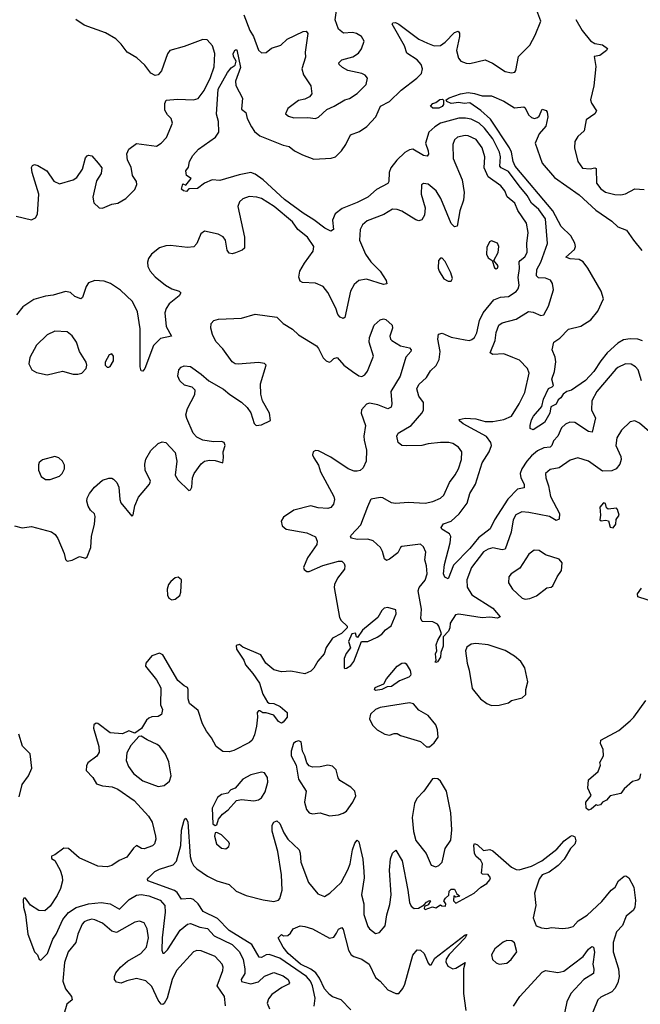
# Model space of a CAD drawing. Extents: x 1603745 to 1745082, y 385868 to 533966.
# Tile 580 of 646: x 1652628 to 1656650, y 480245 to 486624. Entities that reach past the tile are written whole.
import ezdxf

# ---------------------------------------------------------------- set-up
doc = ezdxf.new("R2010")
doc.units = 0

msp = doc.modelspace()

# ---------------------------------------------------------------- linework, layer by layer
at = {"layer": '0CON20XD'}
for points in [[(1655865, 485548.7), (1655795, 485640.6), (1655748.1, 485665), (1655739.6, 485675), (1655744.8, 485735), (1655737, 485765), (1655695, 485851.8), (1655641.2, 485921.2), (1655605, 485953.3), (1655555, 485979.3), (1655516.4, 485986.4), (1655475, 485985.6), (1655356.3, 485953.7), (1655319, 485931), (1655279.7, 485895), (1655258.4, 485825), (1655276.2, 485775), (1655276.9, 485753.1), (1655269.3, 485740.7), (1655245, 485744.6), (1655175, 485784.6), (1655155, 485781.8), (1655125, 485764.6), (1655072, 485715), (1655033.3, 485665), (1655022, 485635), (1655020.4, 485575), (1655015, 485563.1), (1654941.1, 485525), (1654884.8, 485475.2), (1654815, 485440.9), (1654718.5, 485401.5), (1654672.6, 485367.4), (1654654.4, 485325), (1654660.8, 485265), (1654645, 485254.3), (1654605, 485273.5), (1654535, 485327.9), (1654465, 485370.3), (1654345, 485460), (1654206.7, 485586.7), (1654155, 485623.4), (1654125.5, 485634.5), (1654050.1, 485619.9), (1653925, 485583.3), (1653875, 485585.8), (1653826.7, 485565), (1653779.7, 485530.3), (1653725, 485528.8), (1653708, 485512), (1653690, 485515), (1653677, 485527), (1653685, 485560), (1653705, 485552.5), (1653740, 485595), (1653710, 485615), (1653704, 485646), (1653721.7, 485668.3), (1653728.8, 485705), (1653750.8, 485745), (1653785.8, 485785), (1653896.4, 485863.6), (1653918.5, 485895), (1653915.8, 485965), (1653903.1, 486013.1), (1653914, 486175), (1653975, 486282), (1653998.3, 486311.7), (1654025, 486330), (1654030, 486355), (1654013.8, 486385), (1654011.2, 486405), (1654025, 486428.8), (1654035, 486430), (1654060, 486315), (1654027.5, 486225), (1654028.3, 486198.3), (1654071.2, 486115), (1654066.2, 486045), (1654093.6, 486023.6), (1654103.3, 485985), (1654129.6, 485929.6), (1654150.2, 485900.2), (1654185, 485871.8), (1654335, 485811.8), (1654375, 485802.2), (1654409.4, 485775), (1654461.3, 485748.7), (1654535, 485721.6), (1654646.9, 485726.9), (1654675, 485736.8), (1654714.6, 485775), (1654742.8, 485815), (1654771.1, 485878.9), (1654830.8, 485899.2), (1654878, 485932), (1654935.3, 485995), (1654966.7, 486065), (1655025.4, 486095), (1655101.3, 486168.7), (1655202.5, 486245), (1655231.1, 486275), (1655238.7, 486305), (1655229.4, 486335), (1655203.5, 486365), (1655137.8, 486407.8), (1655120.9, 486455), (1655042, 486595), (1655046.1, 486603.9), (1655064.1, 486605.9), (1655085, 486595.6), (1655215, 486498), (1655271.4, 486471.4), (1655315, 486455.3), (1655355, 486457.1), (1655385, 486479.2), (1655445, 486541.9), (1655469.2, 486549.2), (1655477.9, 486537.9), (1655477.7, 486515), (1655459.6, 486425), (1655472.7, 486375), (1655488, 486355), (1655521.7, 486341.7), (1655545, 486340), (1655645, 486364.5), (1655692.9, 486342.9), (1655775, 486289.4), (1655815, 486280.6), (1655836.2, 486285), (1655844.2, 486295.8), (1655860, 486385), (1655935, 486460), (1655968.9, 486525), (1656004.5, 486615), (1655927.2, 486825)], [(1654369.2, 485999.2), (1654405, 485988.6), (1654495, 485991.1), (1654545, 485983.3), (1654565, 485993.8), (1654617.6, 486042.4), (1654666.5, 486063.5), (1654735, 486105.6), (1654765, 486114.2), (1654815, 486145.7), (1654874.2, 486205), (1654881.2, 486245), (1654866.2, 486265), (1654845, 486276.2), (1654755, 486295.6), (1654720, 486315), (1654698.8, 486335), (1654696.2, 486345), (1654715.8, 486364.2), (1654786.9, 486383.1), (1654823.1, 486406.9), (1654842.2, 486435), (1654861.2, 486485), (1654843.8, 486515), (1654810, 486535), (1654785, 486540.6), (1654727, 486537), (1654693.6, 486563.6), (1654673, 486623), (1654680.9, 486685)], [(1652605, 485352.1), (1652705, 485326.7), (1652729.5, 485340.5), (1652743.8, 485365), (1652752.7, 485495), (1652708.6, 485635), (1652704.3, 485665.7), (1652710.5, 485679.5), (1652724, 485686), (1652745, 485680.6), (1652803.8, 485645), (1652848.8, 485578.8), (1652885, 485561.9), (1652975, 485587.1), (1652998.9, 485601.1), (1653034.4, 485655), (1653055, 485730), (1653065, 485742.5), (1653075, 485747.5), (1653095, 485743.3), (1653135.8, 485695.8), (1653161.2, 485665), (1653155, 485627.5), (1653125, 485580), (1653101.4, 485475), (1653107.7, 485437.7), (1653143.3, 485405), (1653165, 485403.1), (1653225, 485428.9), (1653265, 485436.5), (1653315, 485465.5), (1653374.4, 485525), (1653387.3, 485557.3), (1653385.8, 485575), (1653359.4, 485615), (1653349.7, 485669.7), (1653325.8, 485715), (1653322.9, 485755), (1653335.5, 485784.5), (1653385, 485821.4), (1653514.1, 485805.9), (1653545.6, 485824.4), (1653579.7, 485860.3), (1653619.2, 485955), (1653608.8, 485985), (1653585, 486008.8), (1653568.8, 486038.8), (1653569.3, 486080.7), (1653577, 486103), (1653650.6, 486109.4), (1653755, 486104.6), (1653785, 486114.4), (1653824.3, 486165.7), (1653865, 486248.9), (1653888.2, 486318.2), (1653893.1, 486405), (1653876.8, 486455), (1653843.3, 486493.3), (1653815, 486495.8), (1653695, 486451.3), (1653602, 486425), (1653585, 486403.3), (1653547, 486293), (1653525, 486267.5), (1653505, 486262.5), (1653477.5, 486277.5), (1653439.7, 486329.7), (1653387.4, 486377.4), (1653324.6, 486414.6), (1653286.6, 486466.6), (1653251, 486501), (1653185, 486538.5), (1653045, 486588.8), (1652992.5, 486625)], [(1654079.6, 486655), (1654119.5, 486555), (1654143.5, 486515), (1654175, 486426), (1654195, 486410), (1654225, 486411.4), (1654260, 486440), (1654320.2, 486459.8), (1654361.7, 486498.3), (1654465, 486547.5), (1654485, 486550), (1654495.7, 486535.7), (1654478.9, 486415), (1654479.3, 486380.7), (1654457.1, 486305), (1654466.7, 486266.7), (1654515.5, 486195.5), (1654520.8, 486145), (1654505.5, 486124.5), (1654475, 486109.2), (1654435, 486100), (1654365, 486048), (1654351.2, 486015), (1654369.2, 485999.2)], [(1656232.1, 486625), (1656273.9, 486555), (1656327, 486487), (1656355, 486471.2), (1656405, 486460.6), (1656438.3, 486438.3), (1656432, 486425), (1656388.7, 486391.3), (1656351.2, 486385), (1656361.7, 486321.7), (1656348.2, 486195), (1656327.7, 486105), (1656333.7, 486083.7), (1656366.9, 486033.1), (1656356, 486015), (1656300, 485975), (1656287.1, 485905), (1656245, 485868), (1656225.8, 485835), (1656222.9, 485795), (1656244.3, 485705), (1656275, 485661.9), (1656325, 485657.5), (1656355, 485665.6), (1656365, 485661.2), (1656365.5, 485565), (1656395, 485529.4), (1656425, 485506.7), (1656485, 485491.8), (1656525, 485489.5), (1656553.7, 485496.3), (1656615, 485527.5), (1656674.5, 485524.5)], [(1655305, 486051.4), (1655291.2, 486065), (1655305, 486080.8), (1655325, 486086.9), (1655351.7, 486108.3), (1655368.8, 486108.8), (1655373.8, 486103.8), (1655374.4, 486075), (1655365, 486061.1), (1655345, 486052.1), (1655305, 486051.4)], [(1656028.9, 484015), (1655955, 483968), (1655936.7, 483975), (1655936.2, 483995), (1655945, 484032.5), (1655958, 484055), (1656011.7, 484118.3), (1656023.1, 484165), (1656054.5, 484235), (1656078.8, 484245), (1656087.5, 484255), (1656077.5, 484295), (1656094.3, 484345.7), (1656103, 484407), (1656098.8, 484438.8), (1656078.6, 484485), (1656090, 484535), (1656129.5, 484560.5), (1656185, 484619.1), (1656265, 484638.9), (1656329.6, 484680.4), (1656374.6, 484735), (1656410.8, 484815), (1656397.5, 484865), (1656311, 485015), (1656279.7, 485055), (1656255, 485070.2), (1656195.3, 485075.3), (1656168, 485085), (1656224.7, 485135), (1656229.8, 485155), (1656226.4, 485176.4), (1656199.5, 485225), (1656137.5, 485285), (1656082.3, 485385), (1655838.4, 485675), (1655825.4, 485704.6), (1655814.8, 485765), (1655803.3, 485795), (1655679.1, 485979.1), (1655616.7, 486036.7), (1655545, 486086.7), (1655507.9, 486082.1), (1655475, 486088.6), (1655425, 486080.6), (1655396, 486095), (1655392.5, 486105), (1655411.1, 486118.9), (1655485, 486144.3), (1655535, 486151.9), (1655575, 486147.1), (1655625, 486132), (1655685, 486131.2), (1655765, 486095.7), (1655835, 486054), (1655895, 486060), (1655903.6, 486053.6), (1655925, 486007.5), (1655945, 485990), (1655963.9, 485983.9), (1655985, 485990), (1655995, 486000), (1656014.4, 486045.6), (1656040, 486035), (1656047.5, 486025), (1656050.8, 485995), (1656037.5, 485935), (1655995, 485884.3), (1655968.1, 485825), (1656014.4, 485695), (1656095, 485602.9), (1656255, 485490), (1656361, 485391), (1656465, 485318.8), (1656505, 485283.3), (1656561.5, 485261.5), (1656605.3, 485195), (1656659.4, 485129.4)], [(1655336.4, 482463.6), (1655325, 482460), (1655320, 482465), (1655327.5, 482472.5), (1655322.5, 482515), (1655332.5, 482535), (1655327, 482573), (1655337.5, 482605), (1655361.2, 482645), (1655345.3, 482695), (1655335, 482708.5), (1655305, 482724), (1655236.2, 482725), (1655228.4, 482745), (1655232.7, 482805), (1655210, 482925), (1655217.8, 482945), (1655255, 482992.5), (1655269.1, 483035), (1655265.4, 483085), (1655253.5, 483125), (1655259.2, 483175), (1655245, 483210), (1655225, 483225.7), (1655105, 483210.6), (1655095, 483203.8), (1655079.1, 483170.9), (1655025, 483129.2), (1655005, 483120.8), (1654991.8, 483131.8), (1654979.6, 483179.6), (1654965.7, 483205), (1654917.8, 483247.8), (1654885, 483258.9), (1654815, 483256.2), (1654778.8, 483265), (1654772.5, 483275), (1654776, 483285), (1654839.4, 483350.6), (1654885, 483470), (1654905, 483520), (1654965, 483530.8), (1654979.1, 483529.1), (1655035, 483495.5), (1655065, 483491.5), (1655145, 483498.8), (1655255, 483492.7), (1655305, 483503.6), (1655355, 483523.3), (1655377.3, 483542.7), (1655414, 483626), (1655451.1, 483675), (1655471.1, 483715), (1655490.5, 483775), (1655492.9, 483825), (1655471.4, 483855), (1655435, 483877.5), (1655410, 483885), (1655355, 483885.5), (1655275, 483876.4), (1655235, 483864.6), (1655135, 483862.4), (1655105, 483866.4), (1655081.5, 483885), (1655072.9, 483925), (1655081.9, 483945), (1655165, 483994.5), (1655234.3, 484075), (1655244.4, 484095), (1655245.6, 484145), (1655214.4, 484185), (1655202.5, 484232.5), (1655215, 484260), (1655265, 484307.1), (1655291.4, 484348.6), (1655326.9, 484383.1), (1655347.4, 484422.6), (1655353.8, 484475), (1655337.9, 484555), (1655342.4, 484587.6), (1655365, 484592.9), (1655425, 484567.8), (1655515, 484549.6), (1655543.6, 484546.4), (1655558.5, 484551.5), (1655575, 484565.7), (1655590.9, 484595), (1655608.4, 484675), (1655631.8, 484725), (1655701.3, 484808.7), (1655745, 484827.2), (1655795, 484831.2), (1655846.4, 484863.6), (1655859.7, 484880.3), (1655864.6, 484905), (1655857.6, 484955), (1655868.3, 485011.7), (1655865.9, 485055), (1655870.9, 485065), (1655901.9, 485088.1), (1655917.1, 485115), (1655914.7, 485175), (1655922.5, 485245), (1655911.8, 485305), (1655857.3, 485387.3), (1655836.6, 485435), (1655787.4, 485477.4), (1655771.2, 485515), (1655747, 485547), (1655665.2, 485605.2), (1655638.8, 485665), (1655642.4, 485735), (1655625, 485793.1), (1655587.2, 485847.2), (1655535, 485872.7), (1655514.5, 485874.5), (1655465, 485862.2), (1655446.9, 485845), (1655434.5, 485815), (1655437.3, 485725), (1655496.6, 485586.6), (1655509.6, 485505), (1655504.6, 485455), (1655480, 485385), (1655462.7, 485287.3), (1655445, 485282), (1655425, 485303.8), (1655356.9, 485465), (1655328.1, 485515), (1655275, 485559.4), (1655245.9, 485564.1), (1655231.2, 485555), (1655230.9, 485495), (1655255.5, 485404.5), (1655251.1, 485358.9), (1655235, 485328), (1655215, 485321.4), (1655195, 485327.8), (1655105, 485384.5), (1655075, 485395.6), (1655045, 485397.1), (1654987.4, 485362.6), (1654879.8, 485320.2), (1654850, 485295), (1654834.6, 485265.4), (1654829.6, 485195), (1654869.2, 485105), (1654903.6, 485055), (1654964.5, 484995), (1655002.2, 484935), (1655007.9, 484912.1), (1654985, 484907.8), (1654875, 484942.3), (1654825, 484935.5), (1654795, 484908.6), (1654772.1, 484865), (1654735, 484694), (1654725, 484687.5), (1654705, 484696.2), (1654690.8, 484715), (1654675.9, 484755.9), (1654625, 484855.8), (1654594, 484895), (1654545, 484918.1), (1654461.2, 484921.2), (1654445, 484930), (1654437, 484957), (1654443.1, 484995), (1654472.8, 485047.2), (1654530, 485125), (1654534.3, 485155), (1654493.5, 485215), (1654431.1, 485265), (1654396.2, 485315), (1654278.2, 485415), (1654195, 485465.4), (1654165, 485475.4), (1654115, 485478.5), (1654075, 485462.9), (1654052.9, 485445), (1654041.5, 485415), (1654084.4, 485215.6), (1654084, 485145), (1654069.7, 485130.3), (1654027, 485113), (1654005, 485108), (1653985, 485111.2), (1653971.7, 485131.7), (1653961.9, 485195), (1653946.9, 485216.9), (1653915, 485234.4), (1653825, 485253.8), (1653802.7, 485237.3), (1653777.1, 485175), (1653757.5, 485152.5), (1653715, 485147.8), (1653605, 485161.4), (1653575, 485160), (1653534.5, 485145.5), (1653482.5, 485105), (1653462.6, 485077.4), (1653455.8, 485054.2), (1653458.6, 485025), (1653474, 484994), (1653505, 484958.6), (1653573.3, 484905), (1653615, 484880.8), (1653662.5, 484865), (1653673.3, 484855), (1653661.2, 484835), (1653597.1, 484782.9), (1653577.6, 484752.4), (1653569.1, 484725), (1653576.6, 484636.6), (1653612.5, 484575), (1653540.3, 484559.7), (1653495.6, 484514.4), (1653438.6, 484365), (1653425, 484347.5), (1653415, 484350), (1653409.2, 484375), (1653409.6, 484620.4), (1653392, 484732), (1653359.1, 484799.1), (1653281.1, 484871.1), (1653215.6, 484915), (1653175, 484930.8), (1653115, 484935.3), (1653075, 484918.5), (1653057.9, 484895), (1653035.6, 484824.4), (1653025, 484816.2), (1652985, 484830), (1652957, 484857), (1652925, 484862.5), (1652845, 484838.8), (1652795, 484833.9), (1652719.5, 484810.5), (1652647.5, 484765), (1652607.5, 484712.5)], [(1656658.8, 484285), (1656635.4, 484355.4), (1656619.2, 484375), (1656591.7, 484391.7), (1656555, 484394.4), (1656505, 484371.5), (1656490.9, 484359.1), (1656368.1, 484215), (1656336.9, 484155), (1656333.8, 484095), (1656360.8, 484045), (1656339.1, 483950.9), (1656315, 483956.7), (1656225, 484013.8), (1656193.3, 484016.7), (1656165, 484003.5), (1656139.9, 483980.1), (1656115.4, 483925), (1656086.8, 483895), (1656077.5, 483865), (1656065, 483855.4), (1656025, 483851.2), (1655985, 483830.4), (1655945, 483798), (1655915, 483763.3), (1655881.9, 483715), (1655870.6, 483685), (1655876.8, 483655), (1655897.8, 483615), (1655897.8, 483592.2), (1655855, 483583.5), (1655792.5, 483517.5), (1655705.2, 483385), (1655676.9, 483325), (1655602, 483268), (1655545, 483198.1), (1655439.7, 483090.3), (1655405, 483002.5), (1655382.4, 483012.4), (1655374.6, 483035), (1655381.2, 483095), (1655418.7, 483235), (1655421.8, 483275), (1655413.7, 483293.7), (1655363.6, 483323.6), (1655360, 483335), (1655375, 483358.8), (1655424, 483375), (1655476.8, 483423.2), (1655527.8, 483492.2), (1655545.3, 483555), (1655582, 483615), (1655625, 483754.3), (1655670.6, 483825), (1655685.4, 483865), (1655681.2, 483885), (1655653.6, 483923.6), (1655503.1, 484005), (1655479.2, 484025), (1655476.2, 484035), (1655515, 484043.2), (1655585, 484037.6), (1655645, 484021.6), (1655695, 484021.6), (1655766.7, 484033.3), (1655815, 484056.5), (1655865.4, 484135), (1655901.9, 484208.1), (1655929.4, 484335), (1655920, 484365), (1655867.9, 484417.9), (1655825, 484435.6), (1655765, 484460.4), (1655694.6, 484454.6), (1655677.1, 484465), (1655710, 484545), (1655715, 484596.7), (1655734.4, 484645), (1655755, 484659.5), (1655846.3, 484683.7), (1655925, 484733.5), (1655955, 484730), (1656005, 484707.5), (1656025, 484712.9), (1656055, 484768), (1656087.9, 484875), (1656081.1, 484915), (1656067.6, 484937.6), (1656035, 484949.7), (1655990.8, 484950.8), (1655978.2, 484965), (1655978.7, 485005), (1656005.7, 485054.3), (1656048.2, 485175), (1656035.2, 485335), (1655993.5, 485395), (1655945.2, 485435.2), (1655917.1, 485485), (1655865, 485548.7)], [(1655715, 485011.2), (1655725, 485013.8), (1655729.5, 485029.5), (1655700, 485065), (1655728.5, 485115), (1655734, 485155), (1655725, 485176.7), (1655685, 485192.5), (1655673.9, 485186.1), (1655655, 485147.5), (1655653.9, 485106.1), (1655665, 485081.2), (1655690, 485065), (1655705, 485017.5), (1655715, 485011.2)], [(1655405, 484930), (1655425, 484931.2), (1655432, 484948), (1655422.9, 484985), (1655385, 485057.5), (1655365, 485080), (1655355, 485080), (1655342.5, 485065), (1655340, 485015), (1655346.7, 484995), (1655376.7, 484945), (1655405, 484930)], [(1652595, 483345.7), (1652645, 483331.4), (1652705, 483340.6), (1652835, 483307.1), (1652858.7, 483288.7), (1652875, 483263.3), (1652915.8, 483165), (1652925, 483127.5), (1652935, 483116.2), (1652967.3, 483122.7), (1653015, 483146.7), (1653055, 483136.2), (1653066.2, 483145), (1653090, 483205), (1653094, 483275), (1653113.8, 483355), (1653117.5, 483405), (1653113, 483423), (1653087, 483447), (1653071.7, 483471.7), (1653063.8, 483505), (1653066.2, 483525), (1653081.2, 483555), (1653112, 483595), (1653165, 483641.2), (1653206.4, 483653.6), (1653225, 483653.3), (1653235, 483646.7), (1653258, 483625), (1653270.8, 483595), (1653276.4, 483516.4), (1653283.3, 483495), (1653355, 483407.5), (1653363.6, 483416.4), (1653374.4, 483475), (1653398.6, 483531.4), (1653468.8, 483615), (1653476.1, 483633.9), (1653442.2, 483705), (1653440, 483745), (1653446.1, 483776.1), (1653477.6, 483832.4), (1653525, 483878.8), (1653550.5, 483889.5), (1653575, 483884), (1653635, 483819.2), (1653647.5, 483765), (1653635, 483672.5), (1653653.4, 483643.4), (1653725, 483573.3), (1653735, 483577.5), (1653743.3, 483595), (1653747.5, 483655), (1653759.2, 483685), (1653803.7, 483746.3), (1653826.4, 483763.6), (1653858.7, 483771.3), (1653895, 483768.1), (1653945, 483753.3), (1653948.6, 483788.6), (1653946.2, 483825), (1653960, 483865), (1653952.5, 483885), (1653935, 483891.2), (1653885, 483889.2), (1653815, 483900.5), (1653775, 483918.9), (1653751.5, 483945), (1653710.3, 484040.3), (1653705.7, 484065), (1653714.5, 484105), (1653762.9, 484195), (1653766, 484225), (1653745, 484244), (1653696.8, 484256.8), (1653665.5, 484285.5), (1653652.9, 484315), (1653660, 484355), (1653675, 484372), (1653695, 484381.4), (1653735, 484377.1), (1653805, 484328.1), (1653853.9, 484283.9), (1653949.9, 484229.9), (1653990, 484195), (1654065.7, 484145.7), (1654102.1, 484112.1), (1654126.3, 484076.3), (1654148.3, 484008.3), (1654160, 483995), (1654195, 483998.8), (1654253, 484027), (1654246.2, 484075), (1654201.4, 484155), (1654191.4, 484198.6), (1654188, 484265), (1654226, 484386), (1654215, 484396.2), (1654175, 484404.2), (1654045, 484391.5), (1654024.6, 484394.6), (1654005, 484407.1), (1653945, 484490.8), (1653900.2, 484540.2), (1653878.6, 484585), (1653866, 484625), (1653868.8, 484655), (1653886.7, 484675), (1653917.5, 484685), (1654065, 484690), (1654155, 484715.8), (1654295, 484696.7), (1654335, 484656.2), (1654395, 484620), (1654435, 484582.5), (1654551.1, 484511.1), (1654565.6, 484495), (1654594, 484434), (1654615, 484414), (1654633.6, 484406.4), (1654645, 484408.8), (1654665, 484430), (1654685, 484436), (1654728, 484385), (1654784.6, 484344.6), (1654825, 484317.1), (1654845, 484312.9), (1654865, 484324.3), (1654882.6, 484347.4), (1654920.5, 484445), (1654893.3, 484535), (1654894.5, 484565), (1654925.6, 484644.4), (1654965, 484680), (1654985, 484686.2), (1655001.7, 484681.7), (1655041.2, 484645), (1655044, 484625), (1655027.5, 484575), (1655030.8, 484555), (1655039.2, 484545), (1655095, 484510.5), (1655155, 484499.2), (1655165.8, 484485), (1655164, 484475), (1655131.2, 484438.8), (1655094, 484315), (1655033.6, 484215), (1655040.8, 484135), (1655035, 484113.8), (1655015, 484104), (1654948.6, 484128.6), (1654895, 484138.9), (1654875, 484132.5), (1654843.6, 484096.4), (1654840.6, 484075), (1654868.2, 483995), (1654857.8, 483925), (1654860.9, 483900.9), (1654876.1, 483835), (1654872.9, 483765), (1654855, 483721.4), (1654835.4, 483704.6), (1654815, 483698.5), (1654795, 483699.1), (1654755.8, 483715), (1654645, 483789.5), (1654565, 483830.8), (1654545, 483833.3), (1654530, 483825), (1654526.7, 483805), (1654533.8, 483785), (1654565, 483737.5), (1654576.9, 483695), (1654664.2, 483535), (1654668.8, 483515), (1654661.2, 483485), (1654645, 483463.8), (1654625, 483458), (1654561.7, 483461.7), (1654515, 483473.8), (1654405, 483445.8), (1654338.3, 483401.7), (1654321.9, 483375), (1654329.4, 483345), (1654355, 483322.9), (1654489.9, 483299.9), (1654544.6, 483274.6), (1654556.3, 483246.3), (1654553.3, 483225), (1654493, 483137), (1654468.1, 483075), (1654471.1, 483061.1), (1654488.6, 483048.6), (1654505, 483049.5), (1654592.6, 483087.4), (1654695, 483116.4), (1654715.4, 483115.4), (1654730.3, 483100.3), (1654735.7, 483085), (1654732.9, 483065), (1654688.5, 483005), (1654668.9, 482965), (1654665.6, 482945), (1654701.2, 482751.2), (1654712.3, 482732.3), (1654750, 482695), (1654750, 482685), (1654713, 482647), (1654655, 482616.2), (1654615, 482556.2), (1654600.6, 482515), (1654561.3, 482468.7), (1654535, 482423.8), (1654515, 482402.5), (1654475, 482387.1), (1654385, 482402.9), (1654325, 482400), (1654275, 482411.5), (1654222.9, 482455), (1654190.3, 482510.3), (1654075, 482558), (1654053.3, 482576.7), (1654030, 482570), (1654032.5, 482545), (1654081.4, 482475), (1654091.4, 482445), (1654139.3, 482389.3), (1654181.9, 482325), (1654204.4, 482254.4), (1654235, 482202.5), (1654245, 482196), (1654275, 482194), (1654316.7, 482175), (1654361.2, 482135), (1654360.8, 482105), (1654335, 482073.3), (1654325, 482067.5), (1654305, 482076.7), (1654275, 482117.5), (1654225, 482133.3), (1654203, 482133), (1654185, 482147.5), (1654175, 482146.7), (1654167.5, 482135), (1654170, 482105), (1654162, 482048), (1654148.8, 481991.2), (1654133.9, 481956.1), (1654117.7, 481942.3), (1654015, 481888.6), (1653985, 481881.4), (1653945, 481883.1), (1653901.9, 481915), (1653871.2, 481971.2), (1653838, 482015), (1653812.4, 482062.4), (1653785, 482148.8), (1653727.5, 482195), (1653720.6, 482225), (1653720, 482285), (1653715, 482296.7), (1653695, 482308), (1653652.4, 482342.4), (1653555, 482510), (1653535, 482520), (1653485, 482503.3), (1653446.2, 482455), (1653443.8, 482435), (1653515, 482348), (1653542.1, 482295), (1653540.8, 482185), (1653554, 482155), (1653547.7, 482122.3), (1653525, 482108.8), (1653485, 482107.5), (1653465, 482098.8), (1653450, 482085), (1653417.1, 482032.9), (1653375, 482002.5), (1653335, 482016), (1653295, 481996.7), (1653215, 482004), (1653135, 482063.3), (1653123.6, 482066.4), (1653107.5, 482055), (1653106.2, 482035), (1653140.9, 481915), (1653142.4, 481877.6), (1653127.7, 481852.3), (1653069.5, 481810.5), (1653060, 481790), (1653059.5, 481759.5), (1653101.2, 481715), (1653125, 481673.3), (1653165, 481660), (1653226.3, 481653.7), (1653265, 481639.6), (1653370, 481565), (1653463.8, 481465), (1653485.6, 481425), (1653508.6, 481335), (1653510, 481315), (1653501.2, 481285), (1653487.9, 481272.1), (1653435, 481251.4), (1653416.7, 481255), (1653385, 481274.3), (1653365, 481256.9), (1653322.4, 481197.6), (1653272.9, 481177.1), (1653225, 481144), (1653195, 481134.7), (1653135, 481140), (1653014.3, 481195), (1652945, 481254.4), (1652915, 481256.2), (1652855, 481212.5), (1652833.3, 481205), (1652835, 481190), (1652856.1, 481176.1), (1652890, 481115), (1652904, 481074), (1652905.4, 481045), (1652892.6, 480995), (1652870.3, 480949.7), (1652825, 480881.8), (1652791.4, 480851.4), (1652752.9, 480852.9), (1652697.1, 480887.1), (1652665, 480933.3), (1652655, 480932.5), (1652650, 480925), (1652652, 480875), (1652665.9, 480825.9), (1652679.7, 480699.7), (1652723.8, 480585), (1652743.8, 480565), (1652754.4, 480534.4), (1652765, 480531.2), (1652809.2, 480575), (1652842, 480668), (1652865, 480700), (1652907.7, 480795), (1652945, 480840.2), (1652995, 480872.5), (1653075, 480896.3), (1653155, 480904.8), (1653215, 480896.2), (1653275, 480862.1), (1653338.5, 480925), (1653385, 480951.6), (1653415, 480955.8), (1653465, 480948.8), (1653539, 480919), (1653568, 480885), (1653571.5, 480841.5), (1653551.4, 480675), (1653550, 480595), (1653555, 480576), (1653565, 480576.9), (1653585, 480598.2), (1653668.7, 480725), (1653715, 480764.5), (1653735, 480769.2), (1653795, 480744.7), (1653845, 480735.4), (1653888.3, 480688.3), (1654005, 480631.9), (1654053.4, 480585), (1654076.9, 480535), (1654088, 480475), (1654086.1, 480445), (1654063.4, 480405), (1654065, 480391.8), (1654125, 480378.6), (1654175, 480390.4), (1654215, 480427.8), (1654275, 480451.2), (1654335, 480429.2), (1654368.6, 480405), (1654375.7, 480385), (1654369.2, 480375), (1654326.5, 480353.5), (1654261.2, 480308.8), (1654239.6, 480280.4), (1654231.9, 480251.9)], [(1652805, 484324.3), (1652905, 484347.5), (1652975, 484328), (1653005, 484328), (1653030, 484335), (1653058, 484365), (1653062.5, 484385), (1653058.6, 484405), (1653015.6, 484475), (1652995.5, 484535), (1652967.1, 484577.1), (1652935, 484601.5), (1652855, 484607.1), (1652806.8, 484583.2), (1652737.1, 484515), (1652692.9, 484435), (1652687.1, 484395), (1652706, 484355), (1652737.6, 484337.6), (1652805, 484324.3)], [(1656665, 484544.5), (1656634, 484554), (1656585, 484556.5), (1656540.8, 484549.2), (1656505, 484528.8), (1656435.8, 484465), (1656394.1, 484415), (1656348.9, 484345), (1656295, 484286.4), (1656205, 484223.8), (1656174.4, 484215.6), (1656151.3, 484198.7), (1656135, 484173.3), (1656118.8, 484161.2), (1656105, 484134), (1656070, 484115), (1656062.9, 484075), (1656028.9, 484015)], [(1653205, 484372.5), (1653215, 484377.5), (1653236, 484415), (1653236.7, 484445), (1653225, 484460), (1653207, 484453), (1653182.5, 484405), (1653182.5, 484385), (1653195, 484372.5), (1653205, 484372.5)], [(1656710.4, 483955), (1656645, 484010.9), (1656615, 484025.5), (1656585, 484019.4), (1656528.6, 483965), (1656497.3, 483915), (1656492.2, 483865), (1656523.5, 483795), (1656526.4, 483775), (1656518.5, 483745), (1656494.4, 483715), (1656465, 483700.5), (1656405, 483699.6), (1656315, 483763.1), (1656245, 483785.5), (1656195, 483770.6), (1656125, 483720.5), (1656065, 483710.6), (1656035.8, 483685), (1656037.1, 483655), (1656054.6, 483604.6), (1656068.2, 483535), (1656126.8, 483425), (1656125, 483388.8), (1656105, 483380.6), (1656061.2, 483405), (1655927.6, 483432.4), (1655882.5, 483435), (1655842.9, 483417.1), (1655825.3, 483384.7), (1655813.2, 483305), (1655775.2, 483194.8), (1655755, 483188.6), (1655695, 483202), (1655665, 483193.9), (1655633.8, 483176.2), (1655555.4, 483075), (1655525.4, 482995), (1655528.3, 482948.3), (1655557.3, 482897.3), (1655695, 482811.9), (1655742.5, 482755), (1655725, 482746.2), (1655675, 482752.9), (1655625, 482749.4), (1655475, 482772.9), (1655452, 482768), (1655417.7, 482715), (1655416, 482685), (1655406.7, 482663.3), (1655372.5, 482625), (1655372.2, 482565), (1655358, 482525), (1655355, 482493.3), (1655336.4, 482463.6)], [(1652825, 483644.4), (1652885, 483667.5), (1652902.5, 483685), (1652917.5, 483715), (1652917.9, 483737.9), (1652906, 483765), (1652881.2, 483785), (1652855, 483794.3), (1652775, 483772.5), (1652755, 483756.2), (1652749.2, 483740.8), (1652750, 483705), (1652767.5, 483665), (1652795, 483645.7), (1652825, 483644.4)], [(1656475, 483332.5), (1656492.5, 483355), (1656493.8, 483386.2), (1656512.5, 483415), (1656501.7, 483451.7), (1656495, 483460), (1656443, 483453), (1656431.2, 483461.2), (1656425, 483490), (1656412.5, 483495), (1656387.5, 483465), (1656393.3, 483415), (1656387.5, 483385), (1656397, 483377), (1656425, 483382.5), (1656445, 483377.5), (1656455, 483337.5), (1656475, 483332.5)], [(1655905, 482870), (1655935, 482874.2), (1655978.3, 482891.7), (1656045, 482943.8), (1656073.3, 482946.7), (1656083.6, 482956.4), (1656112, 483015), (1656139.2, 483055), (1656143.3, 483105), (1656125, 483130), (1656036.8, 483156.8), (1655995, 483184.2), (1655962.7, 483187.3), (1655928, 483162), (1655869.4, 483070.6), (1655814, 483035), (1655798, 483015), (1655796, 482975), (1655822.5, 482935), (1655885.5, 482875.5), (1655905, 482870)], [(1653615, 482866), (1653635, 482870), (1653665, 482894), (1653672.9, 482915), (1653676.9, 482995), (1653655, 483012), (1653635, 483007.5), (1653607.1, 482985), (1653593.3, 482965), (1653584.3, 482935), (1653585.8, 482895), (1653595, 482876.2), (1653615, 482866)], [(1656755.4, 482845.4), (1656635, 482884), (1656632.5, 482905), (1656658, 482942)], [(1654735, 482420), (1654745, 482423.3), (1654775, 482440.8), (1654792.9, 482465), (1654843.3, 482596.7), (1654885, 482596), (1654945, 482624), (1654975, 482643.8), (1654998, 482672), (1655035, 482696.7), (1655067.5, 482775), (1655065, 482800), (1655013, 482817), (1654989.3, 482810.7), (1654975, 482797.5), (1654948.3, 482751.7), (1654850.5, 482669.5), (1654818.3, 482621.7), (1654810, 482625), (1654805, 482650), (1654780, 482645), (1654760, 482595), (1654772.5, 482555), (1654742.9, 482517.1), (1654732, 482485), (1654730, 482425), (1654735, 482420)], [(1655685, 482181.4), (1655735, 482182.5), (1655795, 482198.8), (1655815, 482213.8), (1655885, 482230), (1655908.3, 482251.7), (1655908, 482285), (1655921.2, 482335), (1655900.8, 482425), (1655876, 482465), (1655835, 482500), (1655775, 482536.5), (1655664.4, 482574.4), (1655585, 482582.9), (1655555, 482578), (1655525, 482560), (1655517.1, 482535), (1655527.1, 482455), (1655540.9, 482410.9), (1655560.9, 482290.9), (1655614.5, 482224.5), (1655654.5, 482194.5), (1655685, 482181.4)], [(1654935, 482278), (1654928, 482285), (1654932.4, 482297.6), (1654988, 482322), (1655005, 482353.8), (1655075, 482435.7), (1655105, 482454.2), (1655125, 482456.7), (1655131.7, 482451.7), (1655157.7, 482407.7), (1655164, 482385), (1655160.8, 482375), (1655150, 482365), (1655089.1, 482340.9), (1655037.5, 482305), (1655008.6, 482301.4), (1654975, 482284.6), (1654935, 482278)], [(1655285, 481914), (1655315, 481938.8), (1655339.2, 481975), (1655335.8, 482024.2), (1655325.5, 482055), (1655276.3, 482116.3), (1655215, 482151.2), (1655181.3, 482191.3), (1655155, 482197.5), (1654965, 482167.3), (1654934, 482155), (1654900.8, 482125), (1654895.7, 482095), (1654915, 482053.1), (1654944.2, 482024.2), (1654995, 481995.5), (1655025, 481988.5), (1655055, 482000), (1655075, 481998.8), (1655095, 481986.2), (1655225, 481948.8), (1655265, 481914.2), (1655285, 481914)], [(1656652.2, 481737.8), (1656644.2, 481705), (1656635, 481697.1), (1656600.7, 481689.3), (1656545, 481641.2), (1656525, 481610), (1656455, 481595.8), (1656432.1, 481567.9), (1656405.9, 481554.1), (1656393, 481537), (1656375, 481532.5), (1656365, 481537.5), (1656331.7, 481508.3), (1656315, 481502.5), (1656300, 481515), (1656297.5, 481555), (1656331.7, 481598.3), (1656311.2, 481645), (1656315, 481700), (1656377.3, 481752.7), (1656392.5, 481795), (1656388.3, 481811.7), (1656412.5, 481855), (1656410, 481895), (1656391.2, 481935), (1656394.2, 481955.8), (1656510.7, 482019.3), (1656585, 482080.8), (1656608.6, 482105), (1656685, 482214)], [(1652625, 481589.2), (1652645, 481670), (1652684.5, 481725.5), (1652705.8, 481775), (1652695, 481867.5), (1652646.6, 481916.6), (1652622.9, 481995)], [(1653525, 481656.5), (1653565, 481663.3), (1653598.5, 481691.5), (1653610, 481725), (1653595.5, 481815), (1653571.9, 481865), (1653535.3, 481915.3), (1653518.4, 481928.4), (1653455, 481957.5), (1653415, 481983.3), (1653399.3, 481980.7), (1653347.6, 481922.4), (1653322.2, 481875), (1653317.1, 481825), (1653332.1, 481785), (1653365, 481740), (1653425, 481693.1), (1653525, 481656.5)], [(1654636.9, 481466.9), (1654695, 481473.3), (1654725, 481483.1), (1654745, 481497.1), (1654786.9, 481555), (1654805.6, 481595), (1654799.4, 481625), (1654775, 481652.5), (1654703.8, 481695), (1654692.7, 481712.7), (1654680, 481765), (1654655, 481788), (1654625, 481794), (1654575, 481782.9), (1654525, 481782), (1654505, 481790), (1654488.8, 481808.8), (1654475.8, 481855), (1654460, 481885), (1654451.2, 481945), (1654435, 481952), (1654415, 481946), (1654402, 481935), (1654387.5, 481885), (1654387.1, 481855), (1654420, 481795), (1654435, 481703.3), (1654484.2, 481625), (1654474.4, 481555), (1654486.8, 481506.8), (1654505, 481486), (1654525, 481480), (1654575.6, 481485.6), (1654636.9, 481466.9)], [(1653895, 481403.3), (1653905, 481407.5), (1653916.7, 481445), (1653942.1, 481477.9), (1653980, 481505), (1654033.9, 481566.1), (1654065, 481572.5), (1654145, 481563.1), (1654175, 481570.6), (1654195, 481582.9), (1654218.3, 481621.7), (1654235.9, 481685), (1654234.5, 481715), (1654215, 481744.3), (1654195, 481748.9), (1654125, 481732.5), (1654075, 481704), (1654024.3, 481645.7), (1653995.9, 481634.1), (1653976.1, 481613.9), (1653935, 481604), (1653910, 481585), (1653875.8, 481515), (1653880, 481415), (1653895, 481403.3)], [(1655325, 481136), (1655345, 481144.3), (1655365, 481166.7), (1655385.4, 481254.6), (1655422.2, 481307.8), (1655429.4, 481375), (1655421.2, 481485), (1655393.5, 481625), (1655355, 481691.2), (1655337.5, 481705), (1655315, 481708.8), (1655304.3, 481705.7), (1655248, 481625), (1655201.7, 481578.3), (1655187.8, 481545), (1655172.1, 481455), (1655179.6, 481365), (1655196.4, 481306.4), (1655262, 481222), (1655295, 481146.7), (1655325, 481136)], [(1654536.3, 480233.7), (1654542, 480285), (1654526.2, 480365), (1654512.2, 480395), (1654485.8, 480425.8), (1654315, 480544.8), (1654245, 480567.6), (1654225, 480564.7), (1654195, 480548.9), (1654180.8, 480550.8), (1654132.2, 480632.2), (1653985, 480723.1), (1653910.8, 480800.8), (1653817.1, 480847.1), (1653785, 480895.4), (1653755, 480923.9), (1653735, 480930), (1653677, 480927), (1653649.5, 480969.5), (1653631.9, 480981.9), (1653458.8, 481045), (1653456.2, 481055), (1653463.8, 481065), (1653504, 481105), (1653535, 481121.4), (1653622, 481148), (1653645, 481173.1), (1653671.8, 481275), (1653677.6, 481372.4), (1653695, 481437.5), (1653705, 481450), (1653717.4, 481427.4), (1653733.6, 481203.6), (1653740.7, 481170.7), (1653755.4, 481145), (1653775, 481122.7), (1653845, 481074.6), (1653905, 481045.9), (1653985, 481021.5), (1654031.9, 480978.1), (1654095, 480949.6), (1654205, 480922.3), (1654275, 480911.4), (1654305, 480920), (1654315, 480930), (1654328.2, 480985), (1654324.2, 481084.2), (1654300.7, 481235), (1654264.1, 481365.9), (1654264, 481405), (1654275.6, 481424.4), (1654295, 481434), (1654315, 481416), (1654340, 481355), (1654365.4, 481315), (1654439.4, 481245), (1654446.5, 481225), (1654449.1, 481165), (1654499.1, 481035), (1654560, 480960), (1654604.1, 480944.1), (1654638.6, 480965), (1654711.1, 481035), (1654754.8, 481115.2), (1654769.7, 481155), (1654785.5, 481245), (1654800, 481290), (1654815, 481307.5), (1654825, 481297.5), (1654851.6, 481185), (1654858.9, 481105), (1654860, 481065), (1654842.2, 480955), (1654858.9, 480895), (1654857.6, 480827.6), (1654885, 480748.8), (1654895, 480733.8), (1654935, 480704), (1654960.5, 480709.5), (1654995.9, 480754.1), (1655007.1, 480825), (1655027.6, 480892.4), (1655035.8, 480955), (1655024.5, 481115), (1655032, 481188), (1655045, 481223.8), (1655065, 481243.3), (1655107.8, 481175), (1655144.6, 480985.4), (1655153.9, 480905), (1655165, 480881.4), (1655185, 480865.7), (1655212, 480868), (1655250, 480890), (1655265, 480906.2), (1655285, 480917.5), (1655290, 480915), (1655275, 480890), (1655251.7, 480878.3), (1655250, 480865), (1655255, 480860), (1655303.3, 480876.7), (1655325, 480870), (1655355, 480890), (1655363, 480883), (1655388.3, 480881.7), (1655390, 480895), (1655377.5, 480915), (1655387, 480933), (1655408.3, 480951.7), (1655412.5, 480977.5), (1655425, 480990), (1655445, 480990), (1655461.7, 480961.7), (1655480, 480945), (1655455, 480940), (1655441.7, 480948.3), (1655440, 480915), (1655455, 480900), (1655573.3, 480965), (1655615.7, 481004.3), (1655655, 481028), (1655675, 481051.2), (1655679.2, 481065), (1655665, 481086.7), (1655628.3, 481088.3), (1655620, 481095), (1655626.7, 481155), (1655616.1, 481176.1), (1655585, 481203.8), (1655575, 481224), (1655570.8, 481275), (1655575, 481286.7), (1655595, 481279.2), (1655635, 481241.4), (1655675, 481247.8), (1655695, 481240), (1655815, 481132.9), (1655845, 481117.7), (1655865, 481115.5), (1655945, 481140.7), (1656011.4, 481175), (1656109.3, 481250.7), (1656156.2, 481305), (1656197.5, 481335), (1656208.3, 481338.3), (1656225, 481330), (1656233.3, 481305), (1656225, 481282.5), (1656198.8, 481255), (1656155.8, 481185), (1656118.1, 481145), (1656059.5, 481100.5), (1656015, 481084.5), (1655993.8, 481055), (1655964.6, 480965), (1655973.1, 480885), (1655956.9, 480805), (1655974.4, 480754.4), (1656010.2, 480740.2), (1656044.2, 480735.8), (1656075, 480742.9), (1656145, 480736.7), (1656185, 480740), (1656215, 480750), (1656247.5, 480785), (1656305, 480822.2), (1656399.8, 480910.2), (1656462, 480985), (1656488, 481005), (1656509.2, 481045), (1656545, 481076), (1656557.3, 481077.3), (1656575, 481063.8), (1656607.3, 481005), (1656618, 480918), (1656615.4, 480874.6), (1656605.6, 480855), (1656559.5, 480815), (1656535.5, 480755), (1656495.5, 480715), (1656473.6, 480646.4), (1656474.7, 480585), (1656509.1, 480475), (1656512.2, 480425), (1656503.9, 480385), (1656485, 480346.9), (1656465.6, 480325), (1656395, 480292.2), (1656375, 480274), (1656341.5, 480195)], [(1653965, 481253.3), (1653983.6, 481266.4), (1653988, 481285), (1653983.3, 481295), (1653935, 481342), (1653905, 481358.8), (1653895, 481356.7), (1653890, 481335), (1653904, 481285), (1653935, 481256.2), (1653965, 481253.3)], [(1653962.9, 480235), (1653954.4, 480295), (1653908.1, 480365), (1653944.5, 480465), (1653946.9, 480485), (1653940.6, 480505), (1653895, 480555.5), (1653805, 480592.5), (1653775, 480593.1), (1653755, 480584.3), (1653644.5, 480465), (1653615.4, 480405), (1653583.1, 480285), (1653565, 480251.2), (1653555, 480243.8), (1653545, 480246.2), (1653525, 480272.5), (1653485, 480359.5), (1653445, 480396.2), (1653385, 480411.8), (1653322.7, 480397.3), (1653285, 480381.5), (1653255, 480387.5), (1653242.5, 480405), (1653242.7, 480425), (1653251.9, 480448.1), (1653281.1, 480485), (1653326.2, 480523.8), (1653412.9, 480575), (1653449.6, 480615), (1653462.8, 480675), (1653453.5, 480733.5), (1653435, 480771.9), (1653405, 480784.4), (1653375, 480776.4), (1653255, 480710.7), (1653225, 480719.2), (1653165, 480770), (1653115, 480793.3), (1653095, 480795.6), (1653065, 480788.1), (1653045, 480778.6), (1653033.1, 480765), (1653005, 480698.8), (1652991.5, 480645), (1652942.1, 480585), (1652917.8, 480515), (1652908.4, 480395), (1652924.3, 480344.3), (1652963.5, 480295), (1652968.1, 480275), (1652933.6, 480246.4), (1652915, 480178.8)], [(1654775, 480210), (1654711.5, 480275), (1654655, 480292.9), (1654635, 480308.4), (1654602.9, 480345), (1654570.7, 480415), (1654548, 480448), (1654515, 480473.2), (1654448.6, 480505), (1654368.5, 480575), (1654336, 480615), (1654302.5, 480675), (1654325, 480697.5), (1654338.3, 480688.3), (1654365, 480690), (1654382.5, 480705), (1654400, 480735), (1654445, 480752.5), (1654475, 480750), (1654525, 480733.5), (1654635, 480672.7), (1654665, 480679.2), (1654681.1, 480705), (1654695, 480731.2), (1654715, 480743.3), (1654725, 480730), (1654760, 480595), (1654776.3, 480566.3), (1654794.2, 480554.2), (1654845, 480537.3), (1654893.1, 480505), (1654935, 480417.8), (1654964.8, 480394.8), (1655015, 480339.1), (1655065, 480314.4), (1655086.2, 480315), (1655112.2, 480347.8), (1655124.6, 480375.4), (1655175, 480563.3), (1655205, 480598.8), (1655225, 480596.2), (1655250, 480575), (1655275, 480512.5), (1655285, 480500), (1655295, 480500), (1655318, 480545), (1655514.4, 480695), (1655527, 480697), (1655514.2, 480675), (1655411.6, 480568.4), (1655392.5, 480537.5), (1655390.1, 480519.9), (1655403, 480493), (1655435, 480474.8), (1655455, 480479.8), (1655516.2, 480515), (1655505.4, 480475), (1655503.9, 480315), (1655518.5, 480205)], [(1655736.1, 480506.1), (1655785, 480512.5), (1655814.2, 480535), (1655849.4, 480585), (1655834.2, 480644.2), (1655816.7, 480656.7), (1655785, 480657.5), (1655761.8, 480648.2), (1655707.9, 480605), (1655685.6, 480565), (1655692.5, 480535), (1655715, 480513.8), (1655736.1, 480506.1)], [(1655827.5, 480232.5), (1655870, 480295), (1656015, 480454), (1656035.9, 480464.1), (1656115, 480450.6), (1656155, 480460.5), (1656280, 480555), (1656315, 480603.3), (1656335, 480620), (1656346.2, 480616.2), (1656352.3, 480582.3), (1656342.5, 480505), (1656348.2, 480471.8), (1656346, 480444), (1656284.6, 480405), (1656200.8, 480315), (1656175, 480262), (1656145.9, 480125)], [(1654231.9, 480251.9), (1654246.2, 480215)]]:
    msp.add_lwpolyline(points, dxfattribs=at)

doc.saveas('drawing.dxf')
